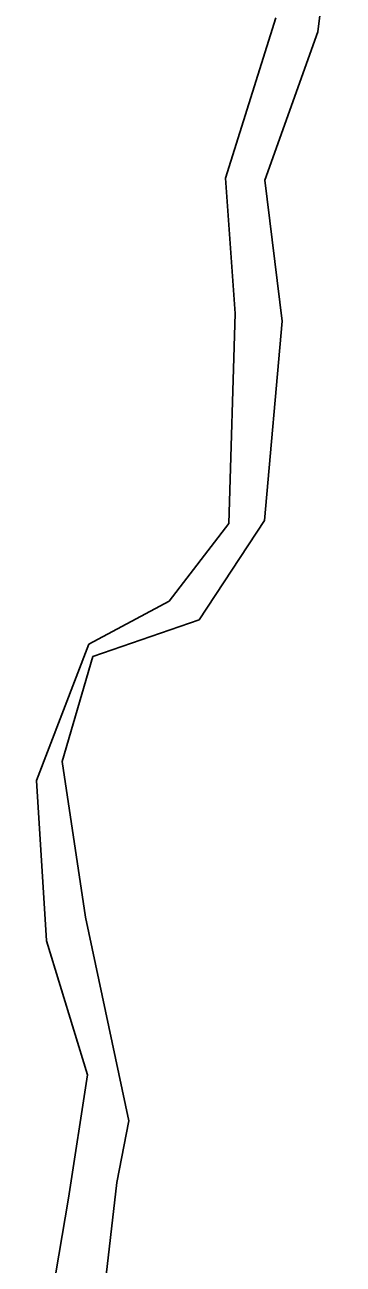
# Model space of a CAD drawing. Extents: x 2384780 to 2405432, y 547869 to 573706.
# Drawn here: x 2389547 to 2389722, y 553380 to 554063 of the extents above; entities that cross this region are included whole.
import ezdxf

# ---------------------------------------------------------------- set-up
doc = ezdxf.new("R2010")
doc.units = 0
doc.layers.add('Old_Level_6', color=7, linetype='Continuous')

msp = doc.modelspace()

# ---------------------------------------------------------------- linework, layer by layer
at = {"layer": 'Old_Level_6'}
for p, q in [((2389708.44, 554059.26), (2389722.37, 554178.27)), ((2389685.27, 554066.92), (2389657.6, 553978.56)), ((2389679.15, 553977.44), (2389708.44, 554059.26)), ((2389657.6, 553978.56), (2389662.89, 553903.9)), ((2389688.7, 553899.64), (2389679.15, 553977.44)), ((2389662.89, 553903.9), (2389659.36, 553788.04)), ((2389678.95, 553789.68), (2389688.7, 553899.64)), ((2389659.36, 553788.04), (2389626.48, 553745.28)), ((2389643.01, 553734.93), (2389678.95, 553789.68)), ((2389626.48, 553745.28), (2389582.29, 553721.48)), ((2389584.5, 553714.68), (2389643.01, 553734.93)), ((2389582.29, 553721.48), (2389553.43, 553646.25)), ((2389567.46, 553656.81), (2389584.5, 553714.68)), ((2389580.44, 553570.88), (2389567.46, 553656.81)), ((2389553.43, 553646.25), (2389558.89, 553557.78)), ((2389604.24, 553458.51), (2389580.44, 553570.88)), ((2389558.89, 553557.78), (2389581.5, 553484.05)), ((2389581.5, 553484.05), (2389571, 553415.88)), ((2389597.67, 553424.63), (2389604.24, 553458.51)), ((2389579.59, 553267.08), (2389597.67, 553424.63)), ((2389571, 553415.88), (2389546.94, 553273.92))]:
    msp.add_line(p, q, dxfattribs=at)

doc.saveas('drawing.dxf')
